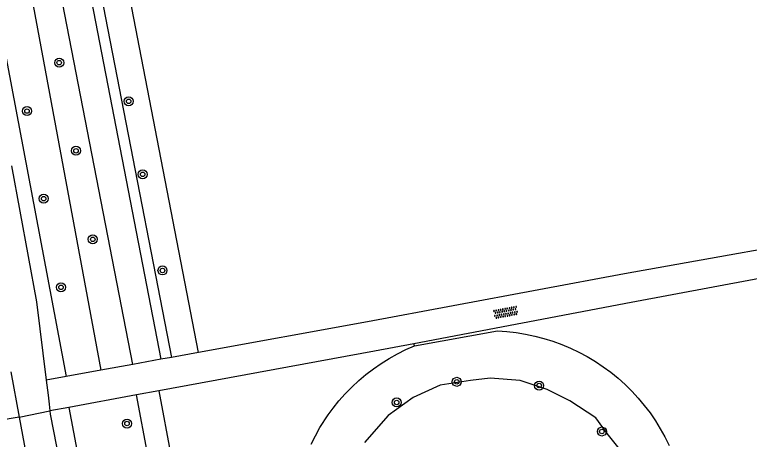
# Model space of a CAD drawing. Extents: x 133000 to 136000, y 400500 to 403500.
# Drawn here: x 133976.3 to 134041.5, y 401975.7 to 402013.4 of the extents above; entities that cross this region are included whole.
import ezdxf

# ---------------------------------------------------------------- set-up
doc = ezdxf.new("R2010")
doc.units = 0
for name, color, linetype in [('gg-knt-onverhard', 7, 'Continuous'), ('gt-grn-groengrens', 7, 'Continuous'), ('gt-grn-weggrens', 7, 'Continuous'), ('gt-symb-boom', 7, 'Continuous'), ('gt-symb-overige verharding', 7, 'Continuous')]:
    doc.layers.add(name, color=color, linetype=linetype)

# ---------------------------------------------------------------- blocks, each defined once
blk = doc.blocks.new('gt0-OVH')
at = {"layer": 'gt-symb-overige verharding'}
for points in [[(-0.972, 0.298), (-0.967, 0.308), (-0.965, 0.319), (-0.966, 0.33), (-0.971, 0.34), (-0.978, 0.348), (-0.988, 0.353), (-0.999, 0.355), (-1.01, 0.354), (-1.02, 0.349), (-1.028, 0.342), (-1.033, 0.332), (-1.035, 0.321), (-1.034, 0.31), (-1.029, 0.3), (-1.022, 0.292), (-1.012, 0.287), (-1.001, 0.285), (-0.99, 0.286), (-0.98, 0.291)], [(-0.872, 0.106), (-0.867, 0.116), (-0.865, 0.126), (-0.866, 0.137), (-0.871, 0.147), (-0.878, 0.156), (-0.888, 0.161), (-0.899, 0.163), (-0.91, 0.162), (-0.92, 0.157), (-0.928, 0.15), (-0.933, 0.14), (-0.935, 0.129), (-0.934, 0.118), (-0.929, 0.108), (-0.922, 0.1), (-0.912, 0.095), (-0.901, 0.092), (-0.89, 0.094), (-0.88, 0.098)], [(-0.772, 0.298), (-0.767, 0.308), (-0.765, 0.319), (-0.766, 0.33), (-0.771, 0.34), (-0.778, 0.348), (-0.788, 0.353), (-0.799, 0.355), (-0.81, 0.354), (-0.82, 0.349), (-0.828, 0.342), (-0.833, 0.332), (-0.835, 0.321), (-0.834, 0.31), (-0.829, 0.3), (-0.822, 0.292), (-0.812, 0.287), (-0.801, 0.285), (-0.79, 0.286), (-0.78, 0.291)], [(-0.672, 0.106), (-0.667, 0.116), (-0.665, 0.126), (-0.666, 0.137), (-0.671, 0.147), (-0.678, 0.156), (-0.688, 0.161), (-0.699, 0.163), (-0.71, 0.162), (-0.72, 0.157), (-0.728, 0.15), (-0.733, 0.14), (-0.735, 0.129), (-0.734, 0.118), (-0.729, 0.108), (-0.722, 0.1), (-0.712, 0.095), (-0.701, 0.092), (-0.69, 0.094), (-0.68, 0.098)], [(-0.572, 0.298), (-0.567, 0.308), (-0.565, 0.319), (-0.566, 0.33), (-0.571, 0.34), (-0.578, 0.348), (-0.588, 0.353), (-0.599, 0.355), (-0.61, 0.354), (-0.62, 0.349), (-0.628, 0.342), (-0.633, 0.332), (-0.635, 0.321), (-0.634, 0.31), (-0.629, 0.3), (-0.622, 0.292), (-0.612, 0.287), (-0.601, 0.285), (-0.59, 0.286), (-0.58, 0.291)], [(-0.472, 0.106), (-0.467, 0.116), (-0.465, 0.126), (-0.466, 0.137), (-0.471, 0.147), (-0.478, 0.156), (-0.488, 0.161), (-0.499, 0.163), (-0.51, 0.162), (-0.52, 0.157), (-0.528, 0.15), (-0.533, 0.14), (-0.535, 0.129), (-0.534, 0.118), (-0.529, 0.108), (-0.522, 0.1), (-0.512, 0.095), (-0.501, 0.092), (-0.49, 0.094), (-0.48, 0.098)], [(-0.372, 0.298), (-0.367, 0.308), (-0.365, 0.319), (-0.366, 0.33), (-0.371, 0.34), (-0.378, 0.348), (-0.388, 0.353), (-0.399, 0.355), (-0.41, 0.354), (-0.42, 0.349), (-0.428, 0.342), (-0.433, 0.332), (-0.435, 0.321), (-0.434, 0.31), (-0.429, 0.3), (-0.422, 0.292), (-0.412, 0.287), (-0.401, 0.285), (-0.39, 0.286), (-0.38, 0.291)], [(-0.272, 0.106), (-0.267, 0.116), (-0.265, 0.126), (-0.266, 0.137), (-0.271, 0.147), (-0.278, 0.156), (-0.288, 0.161), (-0.299, 0.163), (-0.31, 0.162), (-0.32, 0.157), (-0.328, 0.15), (-0.333, 0.14), (-0.335, 0.129), (-0.334, 0.118), (-0.329, 0.108), (-0.322, 0.1), (-0.312, 0.095), (-0.301, 0.092), (-0.29, 0.094), (-0.28, 0.098)], [(-0.172, 0.298), (-0.167, 0.308), (-0.165, 0.319), (-0.166, 0.33), (-0.171, 0.34), (-0.178, 0.348), (-0.188, 0.353), (-0.199, 0.355), (-0.21, 0.354), (-0.22, 0.349), (-0.228, 0.342), (-0.233, 0.332), (-0.235, 0.321), (-0.234, 0.31), (-0.229, 0.3), (-0.222, 0.292), (-0.212, 0.287), (-0.201, 0.285), (-0.19, 0.286), (-0.18, 0.291)], [(-0.072, 0.106), (-0.067, 0.116), (-0.065, 0.126), (-0.066, 0.137), (-0.071, 0.147), (-0.078, 0.156), (-0.088, 0.161), (-0.099, 0.163), (-0.11, 0.162), (-0.12, 0.157), (-0.128, 0.15), (-0.133, 0.14), (-0.135, 0.129), (-0.134, 0.118), (-0.129, 0.108), (-0.122, 0.1), (-0.112, 0.095), (-0.101, 0.092), (-0.09, 0.094), (-0.08, 0.098)], [(0.028, 0.298), (0.033, 0.308), (0.035, 0.319), (0.034, 0.33), (0.029, 0.34), (0.022, 0.348), (0.012, 0.353), (0.001, 0.355), (-0.01, 0.354), (-0.02, 0.349), (-0.028, 0.342), (-0.033, 0.332), (-0.035, 0.321), (-0.034, 0.31), (-0.029, 0.3), (-0.022, 0.292), (-0.012, 0.287), (-0.001, 0.285), (0.01, 0.286), (0.02, 0.291)], [(0.128, 0.106), (0.133, 0.116), (0.135, 0.126), (0.134, 0.137), (0.129, 0.147), (0.122, 0.156), (0.112, 0.161), (0.101, 0.163), (0.09, 0.162), (0.08, 0.157), (0.072, 0.15), (0.067, 0.14), (0.065, 0.129), (0.066, 0.118), (0.071, 0.108), (0.078, 0.1), (0.088, 0.095), (0.099, 0.092), (0.11, 0.094), (0.12, 0.098)], [(0.228, 0.298), (0.233, 0.308), (0.235, 0.319), (0.234, 0.33), (0.229, 0.34), (0.222, 0.348), (0.212, 0.353), (0.201, 0.355), (0.19, 0.354), (0.18, 0.349), (0.172, 0.342), (0.167, 0.332), (0.165, 0.321), (0.166, 0.31), (0.171, 0.3), (0.178, 0.292), (0.188, 0.287), (0.199, 0.285), (0.21, 0.286), (0.22, 0.291)], [(0.328, 0.106), (0.333, 0.116), (0.335, 0.126), (0.334, 0.137), (0.329, 0.147), (0.322, 0.156), (0.312, 0.161), (0.301, 0.163), (0.29, 0.162), (0.28, 0.157), (0.272, 0.15), (0.267, 0.14), (0.265, 0.129), (0.266, 0.118), (0.271, 0.108), (0.278, 0.1), (0.288, 0.095), (0.299, 0.092), (0.31, 0.094), (0.32, 0.098)], [(0.428, 0.298), (0.433, 0.308), (0.435, 0.319), (0.434, 0.33), (0.429, 0.34), (0.422, 0.348), (0.412, 0.353), (0.401, 0.355), (0.39, 0.354), (0.38, 0.349), (0.372, 0.342), (0.367, 0.332), (0.365, 0.321), (0.366, 0.31), (0.371, 0.3), (0.378, 0.292), (0.388, 0.287), (0.399, 0.285), (0.41, 0.286), (0.42, 0.291)], [(0.528, 0.106), (0.533, 0.116), (0.535, 0.126), (0.534, 0.137), (0.529, 0.147), (0.522, 0.156), (0.512, 0.161), (0.501, 0.163), (0.49, 0.162), (0.48, 0.157), (0.472, 0.15), (0.467, 0.14), (0.465, 0.129), (0.466, 0.118), (0.471, 0.108), (0.478, 0.1), (0.488, 0.095), (0.499, 0.092), (0.51, 0.094), (0.52, 0.098)], [(0.628, 0.298), (0.633, 0.308), (0.635, 0.319), (0.634, 0.33), (0.629, 0.34), (0.622, 0.348), (0.612, 0.353), (0.601, 0.355), (0.59, 0.354), (0.58, 0.349), (0.572, 0.342), (0.567, 0.332), (0.565, 0.321), (0.566, 0.31), (0.571, 0.3), (0.578, 0.292), (0.588, 0.287), (0.599, 0.285), (0.61, 0.286), (0.62, 0.291)], [(0.728, 0.106), (0.733, 0.116), (0.735, 0.126), (0.734, 0.137), (0.729, 0.147), (0.722, 0.156), (0.712, 0.161), (0.701, 0.163), (0.69, 0.162), (0.68, 0.157), (0.672, 0.15), (0.667, 0.14), (0.665, 0.129), (0.666, 0.118), (0.671, 0.108), (0.678, 0.1), (0.688, 0.095), (0.699, 0.092), (0.71, 0.094), (0.72, 0.098)], [(0.828, 0.298), (0.833, 0.308), (0.835, 0.319), (0.834, 0.33), (0.829, 0.34), (0.822, 0.348), (0.812, 0.353), (0.801, 0.355), (0.79, 0.354), (0.78, 0.349), (0.772, 0.342), (0.767, 0.332), (0.765, 0.321), (0.766, 0.31), (0.771, 0.3), (0.778, 0.292), (0.788, 0.287), (0.799, 0.285), (0.81, 0.286), (0.82, 0.291)], [(0.928, 0.106), (0.933, 0.116), (0.935, 0.126), (0.934, 0.137), (0.929, 0.147), (0.922, 0.156), (0.912, 0.161), (0.901, 0.163), (0.89, 0.162), (0.88, 0.157), (0.872, 0.15), (0.867, 0.14), (0.865, 0.129), (0.866, 0.118), (0.871, 0.108), (0.878, 0.1), (0.888, 0.095), (0.899, 0.092), (0.91, 0.094), (0.92, 0.098)], [(1.028, 0.298), (1.033, 0.308), (1.035, 0.319), (1.034, 0.33), (1.029, 0.34), (1.022, 0.348), (1.012, 0.353), (1.001, 0.355), (0.99, 0.354), (0.98, 0.349), (0.972, 0.342), (0.967, 0.332), (0.965, 0.321), (0.966, 0.31), (0.971, 0.3), (0.978, 0.292), (0.988, 0.287), (0.999, 0.285), (1.01, 0.286), (1.02, 0.291)], [(-0.972, -0.142), (-0.967, -0.132), (-0.965, -0.121), (-0.966, -0.11), (-0.971, -0.1), (-0.978, -0.092), (-0.988, -0.087), (-0.999, -0.085), (-1.01, -0.086), (-1.02, -0.091), (-1.028, -0.098), (-1.033, -0.108), (-1.035, -0.119), (-1.034, -0.13), (-1.029, -0.14), (-1.022, -0.148), (-1.012, -0.153), (-1.001, -0.155), (-0.99, -0.154), (-0.98, -0.149)], [(-0.872, -0.334), (-0.867, -0.324), (-0.865, -0.314), (-0.866, -0.303), (-0.871, -0.293), (-0.878, -0.284), (-0.888, -0.279), (-0.899, -0.277), (-0.91, -0.278), (-0.92, -0.283), (-0.928, -0.29), (-0.933, -0.3), (-0.935, -0.311), (-0.934, -0.322), (-0.929, -0.332), (-0.922, -0.34), (-0.912, -0.345), (-0.901, -0.348), (-0.89, -0.346), (-0.88, -0.342)], [(-0.772, -0.142), (-0.767, -0.132), (-0.765, -0.121), (-0.766, -0.11), (-0.771, -0.1), (-0.778, -0.092), (-0.788, -0.087), (-0.799, -0.085), (-0.81, -0.086), (-0.82, -0.091), (-0.828, -0.098), (-0.833, -0.108), (-0.835, -0.119), (-0.834, -0.13), (-0.829, -0.14), (-0.822, -0.148), (-0.812, -0.153), (-0.801, -0.155), (-0.79, -0.154), (-0.78, -0.149)], [(-0.672, -0.334), (-0.667, -0.324), (-0.665, -0.314), (-0.666, -0.303), (-0.671, -0.293), (-0.678, -0.284), (-0.688, -0.279), (-0.699, -0.277), (-0.71, -0.278), (-0.72, -0.283), (-0.728, -0.29), (-0.733, -0.3), (-0.735, -0.311), (-0.734, -0.322), (-0.729, -0.332), (-0.722, -0.34), (-0.712, -0.345), (-0.701, -0.348), (-0.69, -0.346), (-0.68, -0.342)], [(-0.572, -0.142), (-0.567, -0.132), (-0.565, -0.121), (-0.566, -0.11), (-0.571, -0.1), (-0.578, -0.092), (-0.588, -0.087), (-0.599, -0.085), (-0.61, -0.086), (-0.62, -0.091), (-0.628, -0.098), (-0.633, -0.108), (-0.635, -0.119), (-0.634, -0.13), (-0.629, -0.14), (-0.622, -0.148), (-0.612, -0.153), (-0.601, -0.155), (-0.59, -0.154), (-0.58, -0.149)], [(-0.472, -0.334), (-0.467, -0.324), (-0.465, -0.314), (-0.466, -0.303), (-0.471, -0.293), (-0.478, -0.284), (-0.488, -0.279), (-0.499, -0.277), (-0.51, -0.278), (-0.52, -0.283), (-0.528, -0.29), (-0.533, -0.3), (-0.535, -0.311), (-0.534, -0.322), (-0.529, -0.332), (-0.522, -0.34), (-0.512, -0.345), (-0.501, -0.348), (-0.49, -0.346), (-0.48, -0.342)], [(-0.372, -0.142), (-0.367, -0.132), (-0.365, -0.121), (-0.366, -0.11), (-0.371, -0.1), (-0.378, -0.092), (-0.388, -0.087), (-0.399, -0.085), (-0.41, -0.086), (-0.42, -0.091), (-0.428, -0.098), (-0.433, -0.108), (-0.435, -0.119), (-0.434, -0.13), (-0.429, -0.14), (-0.422, -0.148), (-0.412, -0.153), (-0.401, -0.155), (-0.39, -0.154), (-0.38, -0.149)], [(-0.272, -0.334), (-0.267, -0.324), (-0.265, -0.314), (-0.266, -0.303), (-0.271, -0.293), (-0.278, -0.284), (-0.288, -0.279), (-0.299, -0.277), (-0.31, -0.278), (-0.32, -0.283), (-0.328, -0.29), (-0.333, -0.3), (-0.335, -0.311), (-0.334, -0.322), (-0.329, -0.332), (-0.322, -0.34), (-0.312, -0.345), (-0.301, -0.348), (-0.29, -0.346), (-0.28, -0.342)], [(-0.172, -0.142), (-0.167, -0.132), (-0.165, -0.121), (-0.166, -0.11), (-0.171, -0.1), (-0.178, -0.092), (-0.188, -0.087), (-0.199, -0.085), (-0.21, -0.086), (-0.22, -0.091), (-0.228, -0.098), (-0.233, -0.108), (-0.235, -0.119), (-0.234, -0.13), (-0.229, -0.14), (-0.222, -0.148), (-0.212, -0.153), (-0.201, -0.155), (-0.19, -0.154), (-0.18, -0.149)], [(-0.072, -0.334), (-0.067, -0.324), (-0.065, -0.314), (-0.066, -0.303), (-0.071, -0.293), (-0.078, -0.284), (-0.088, -0.279), (-0.099, -0.277), (-0.11, -0.278), (-0.12, -0.283), (-0.128, -0.29), (-0.133, -0.3), (-0.135, -0.311), (-0.134, -0.322), (-0.129, -0.332), (-0.122, -0.34), (-0.112, -0.345), (-0.101, -0.348), (-0.09, -0.346), (-0.08, -0.342)], [(0.028, -0.142), (0.033, -0.132), (0.035, -0.121), (0.034, -0.11), (0.029, -0.1), (0.022, -0.092), (0.012, -0.087), (0.001, -0.085), (-0.01, -0.086), (-0.02, -0.091), (-0.028, -0.098), (-0.033, -0.108), (-0.035, -0.119), (-0.034, -0.13), (-0.029, -0.14), (-0.022, -0.148), (-0.012, -0.153), (-0.001, -0.155), (0.01, -0.154), (0.02, -0.149)], [(0.128, -0.334), (0.133, -0.324), (0.135, -0.314), (0.134, -0.303), (0.129, -0.293), (0.122, -0.284), (0.112, -0.279), (0.101, -0.277), (0.09, -0.278), (0.08, -0.283), (0.072, -0.29), (0.067, -0.3), (0.065, -0.311), (0.066, -0.322), (0.071, -0.332), (0.078, -0.34), (0.088, -0.345), (0.099, -0.348), (0.11, -0.346), (0.12, -0.342)], [(0.228, -0.142), (0.233, -0.132), (0.235, -0.121), (0.234, -0.11), (0.229, -0.1), (0.222, -0.092), (0.212, -0.087), (0.201, -0.085), (0.19, -0.086), (0.18, -0.091), (0.172, -0.098), (0.167, -0.108), (0.165, -0.119), (0.166, -0.13), (0.171, -0.14), (0.178, -0.148), (0.188, -0.153), (0.199, -0.155), (0.21, -0.154), (0.22, -0.149)], [(0.328, -0.334), (0.333, -0.324), (0.335, -0.314), (0.334, -0.303), (0.329, -0.293), (0.322, -0.284), (0.312, -0.279), (0.301, -0.277), (0.29, -0.278), (0.28, -0.283), (0.272, -0.29), (0.267, -0.3), (0.265, -0.311), (0.266, -0.322), (0.271, -0.332), (0.278, -0.34), (0.288, -0.345), (0.299, -0.348), (0.31, -0.346), (0.32, -0.342)], [(0.428, -0.142), (0.433, -0.132), (0.435, -0.121), (0.434, -0.11), (0.429, -0.1), (0.422, -0.092), (0.412, -0.087), (0.401, -0.085), (0.39, -0.086), (0.38, -0.091), (0.372, -0.098), (0.367, -0.108), (0.365, -0.119), (0.366, -0.13), (0.371, -0.14), (0.378, -0.148), (0.388, -0.153), (0.399, -0.155), (0.41, -0.154), (0.42, -0.149)], [(0.528, -0.334), (0.533, -0.324), (0.535, -0.314), (0.534, -0.303), (0.529, -0.293), (0.522, -0.284), (0.512, -0.279), (0.501, -0.277), (0.49, -0.278), (0.48, -0.283), (0.472, -0.29), (0.467, -0.3), (0.465, -0.311), (0.466, -0.322), (0.471, -0.332), (0.478, -0.34), (0.488, -0.345), (0.499, -0.348), (0.51, -0.346), (0.52, -0.342)], [(0.628, -0.142), (0.633, -0.132), (0.635, -0.121), (0.634, -0.11), (0.629, -0.1), (0.622, -0.092), (0.612, -0.087), (0.601, -0.085), (0.59, -0.086), (0.58, -0.091), (0.572, -0.098), (0.567, -0.108), (0.565, -0.119), (0.566, -0.13), (0.571, -0.14), (0.578, -0.148), (0.588, -0.153), (0.599, -0.155), (0.61, -0.154), (0.62, -0.149)], [(0.728, -0.334), (0.733, -0.324), (0.735, -0.314), (0.734, -0.303), (0.729, -0.293), (0.722, -0.284), (0.712, -0.279), (0.701, -0.277), (0.69, -0.278), (0.68, -0.283), (0.672, -0.29), (0.667, -0.3), (0.665, -0.311), (0.666, -0.322), (0.671, -0.332), (0.678, -0.34), (0.688, -0.345), (0.699, -0.348), (0.71, -0.346), (0.72, -0.342)], [(0.828, -0.142), (0.833, -0.132), (0.835, -0.121), (0.834, -0.11), (0.829, -0.1), (0.822, -0.092), (0.812, -0.087), (0.801, -0.085), (0.79, -0.086), (0.78, -0.091), (0.772, -0.098), (0.767, -0.108), (0.765, -0.119), (0.766, -0.13), (0.771, -0.14), (0.778, -0.148), (0.788, -0.153), (0.799, -0.155), (0.81, -0.154), (0.82, -0.149)], [(0.928, -0.334), (0.933, -0.324), (0.935, -0.314), (0.934, -0.303), (0.929, -0.293), (0.922, -0.284), (0.912, -0.279), (0.901, -0.277), (0.89, -0.278), (0.88, -0.283), (0.872, -0.29), (0.867, -0.3), (0.865, -0.311), (0.866, -0.322), (0.871, -0.332), (0.878, -0.34), (0.888, -0.345), (0.899, -0.348), (0.91, -0.346), (0.92, -0.342)], [(1.028, -0.142), (1.033, -0.132), (1.035, -0.121), (1.034, -0.11), (1.029, -0.1), (1.022, -0.092), (1.012, -0.087), (1.001, -0.085), (0.99, -0.086), (0.98, -0.091), (0.972, -0.098), (0.967, -0.108), (0.965, -0.119), (0.966, -0.13), (0.971, -0.14), (0.978, -0.148), (0.988, -0.153), (0.999, -0.155), (1.01, -0.154), (1.02, -0.149)]]:
    blk.add_lwpolyline(points, close=True, dxfattribs=at)
blk = doc.blocks.new('gt0-BOOM')
at = {"layer": 'gt-symb-boom'}
for radius in [0.4, 0.2]:
    blk.add_circle((0, 0), radius, dxfattribs=at)

msp = doc.modelspace()

# ---------------------------------------------------------------- linework, layer by layer
at = {"layer": 'gg-knt-onverhard'}
for p, q in [((134007.637, 401986.171), (133992.633, 401983.45)), ((133992.633, 401983.45), (133990.241, 401983.016)), ((133989.294, 401982.845), (133986.813, 401982.395)), ((133990.241, 401983.016), (133989.294, 401982.845)), ((133986.813, 401982.395), (133983.959, 401981.877)), ((133975.966, 401981.739), (133976.71, 401977.725)), ((133980.88, 401981.319), (133979.117, 401980.999)), ((133983.959, 401981.877), (133980.88, 401981.319)), ((133979.117, 401980.999), (133979.281, 401979.651)), ((133989.105, 401980.043), (133987.137, 401979.681)), ((133979.281, 401979.651), (133979.375, 401978.876)), ((133987.137, 401979.681), (133981.127, 401978.575)), ((133979.375, 401978.876), (133979.449, 401978.265)), ((133981.127, 401978.575), (133979.449, 401978.265)), ((133976.71, 401977.725), (133967.448, 401976.158))]:
    msp.add_line(p, q, dxfattribs=at)
for points in [[(133976.035, 402000), (133978.272, 401987.943), (133979.117, 401980.999)], [(134066.673, 401996.991), (134052.025, 401994.266), (134030.446, 401990.43), (134007.637, 401986.171)], [(134067.126, 401994.527), (134052.875, 401991.95), (134031.051, 401987.875), (134011.762, 401984.228)], [(134011.762, 401984.228), (134008.26, 401983.566), (133989.105, 401980.043)], [(133979.449, 401978.265), (133979.483, 401977.989), (133985.835, 401945.509), (133992.483, 401908.563), (134000, 401869.573)], [(133976.71, 401977.725), (133990.53, 401903.227), (134000, 401852.82)]]:
    msp.add_lwpolyline(points, dxfattribs=at)
at = {"layer": 'gt-grn-groengrens'}
for p, q in [((133912.512, 402343.686), (133980.88, 401981.319)), ((133992.633, 401983.45), (133978.87, 402054.751)), ((134011.808, 401984.045), (134019.171, 401985.356)), ((134011.808, 401984.045), (134011.762, 401984.228)), ((133989.105, 401980.043), (134040.902, 401704.041)), ((134038.553, 401705.651), (133987.137, 401979.681)), ((133981.127, 401978.575), (134030.989, 401715.109))]:
    msp.add_line(p, q, dxfattribs=at)
for points in [[(133916.024, 402346.378), (133926.852, 402287.603), (133962.425, 402097.752), (133983.959, 401981.877)], [(133923.431, 402333.384), (133930.52, 402295.043), (133931.678, 402286.549), (133956.65, 402150.685), (133972.759, 402068.064), (133989.294, 401982.845)], [(133986.813, 401982.395), (133977.761, 402028.976), (133951.155, 402166.933), (133935.628, 402250.727), (133929.166, 402286.504), (133927.045, 402300.441), (133920.993, 402333.342)], [(133924.65, 402333.342), (133931.292, 402296.009), (133932.257, 402288.479), (133940.834, 402241.167), (133980.941, 402030.809), (133990.241, 401983.016)], [(134019.171, 401985.356), (134020.007, 401985.304), (134020.839, 401985.212), (134021.666, 401985.08), (134022.486, 401984.909), (134023.297, 401984.699), (134024.096, 401984.45), (134024.883, 401984.164), (134025.655, 401983.84), (134026.411, 401983.48), (134027.149, 401983.084), (134027.867, 401982.653), (134028.564, 401982.189), (134029.238, 401981.692), (134029.887, 401981.163), (134030.51, 401980.604), (134031.106, 401980.016), (134031.673, 401979.399), (134032.21, 401978.757), (134032.716, 401978.09), (134033.189, 401977.399), (134033.629, 401976.686), (134034.034, 401975.953), (134034.404, 401975.202)], [(134003.422, 401976.793), (134004.151, 401977.92), (134004.581, 401978.505), (134005.106, 401979.157), (134005.662, 401979.784), (134006.247, 401980.383), (134006.86, 401980.953), (134007.499, 401981.494), (134008.164, 401982.003), (134008.852, 401982.48), (134009.562, 401982.924), (134010.293, 401983.333), (134011.042, 401983.707), (134011.808, 401984.045)], [(134030.21, 401974.649), (134028.908, 401976.252), (134027.907, 401977.654), (134025.604, 401979.156), (134023.601, 401980.158), (134021.198, 401980.959), (134018.535, 401981.16), (134016.792, 401980.959), (134014.088, 401980.559), (134011.685, 401979.457), (134009.482, 401977.854), (134007.379, 401975.45)], [(134002.637, 401975.315), (134003.012, 401976.063), (134003.422, 401976.793)]]:
    msp.add_lwpolyline(points, dxfattribs=at)
at = {"layer": 'gt-grn-weggrens'}
msp.add_line((133976.71, 401977.725), (133979.449, 401978.265), dxfattribs=at)

# ---------------------------------------------------------------- block references
at = {"layer": 'gt-symb-boom'}
for p in [(133980.274, 402009.153), (133986.444, 402005.725), (133977.418, 402004.86), (133981.76, 402001.341), (133987.681, 401999.244), (133978.894, 401997.092), (133983.253, 401993.485), (133989.442, 401990.721), (133980.431, 401989.233), (134015.564, 401980.845), (134022.876, 401980.513), (134010.231, 401979.019), (133986.295, 401977.142), (134028.447, 401976.44)]:
    msp.add_blockref('gt0-BOOM', p, dxfattribs=at)
at = {"layer": 'gt-symb-overige verharding', "rotation": 10.489389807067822}
msp.add_blockref('gt0-OVH', (134019.908, 401986.997), dxfattribs=at)

doc.saveas('drawing.dxf')
